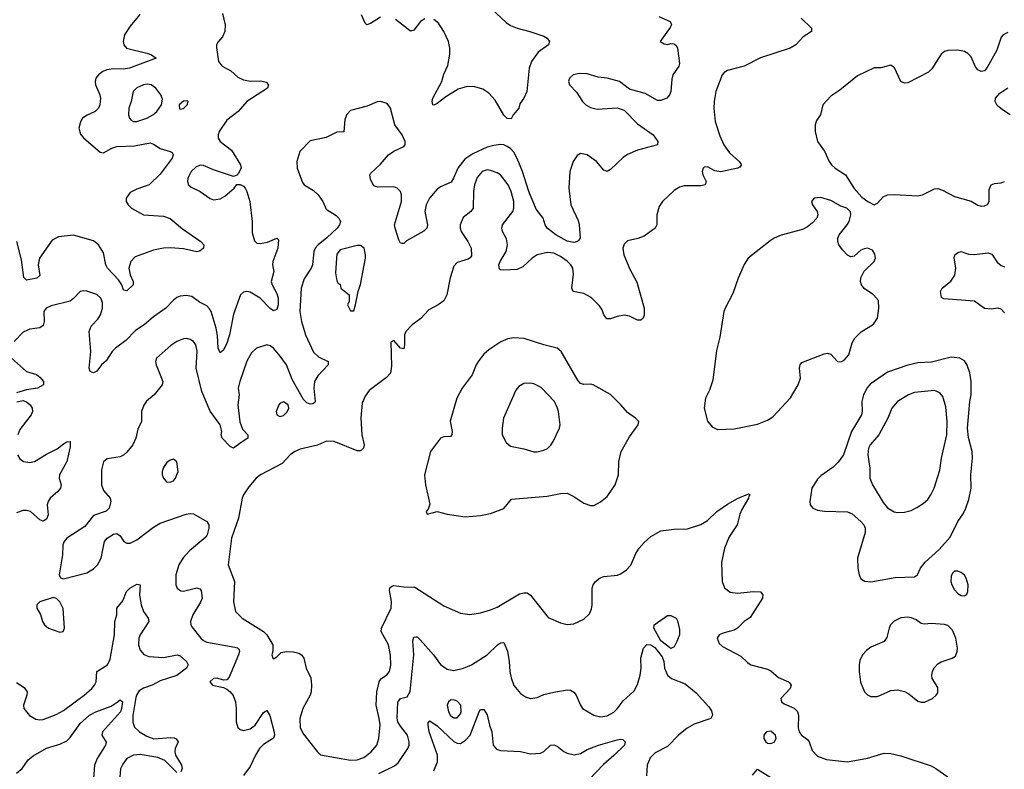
# Model space of a CAD drawing. Header units: inches. Extents: x 1603819 to 1745079, y 385938 to 533966.
# Tile 468 of 561: x 1621708 to 1627609, y 501364 to 505860. Entities that reach past the tile are written whole.
import ezdxf

# ---------------------------------------------------------------- set-up
doc = ezdxf.new("R2010")
doc.units = ezdxf.units.IN
doc.header["$MEASUREMENT"] = 0
doc.layers.add('B6520', color=7, linetype='Continuous')

msp = doc.modelspace()

# ---------------------------------------------------------------- linework, layer by layer
at = {"layer": 'B6520', "color": 5}
for points, elevation in [([(1624450, 506007), (1624623.9, 505843.9), (1624650, 505825.8), (1624690, 505808.9), (1624764.7, 505790), (1624850, 505760.4), (1624870.5, 505750), (1624884, 505730), (1624877.3, 505710), (1624814.8, 505665.2), (1624774.9, 505610), (1624761.7, 505570), (1624747.3, 505430), (1624730.6, 505389.4), (1624704.9, 505355.1), (1624698.8, 505330), (1624665.5, 505290), (1624654, 505266), (1624630, 505268.3), (1624610, 505288.2), (1624557.3, 505377.3), (1624519.5, 505419.5), (1624483.3, 505443.3), (1624436.3, 505456.3), (1624390, 505458.6), (1624336.9, 505443.1), (1624262.6, 505397.4), (1624210, 505357.6), (1624190, 505347), (1624184, 505350), (1624179.6, 505370), (1624185.1, 505390), (1624237.7, 505490), (1624250, 505534), (1624273.9, 505586.1), (1624287, 505653), (1624287, 505690), (1624277.5, 505730), (1624249.5, 505789.5), (1624218.4, 505838.4), (1624190, 505861.5)], 440), ([(1622923.4, 505896.6), (1622939.5, 505830), (1622938, 505790), (1622923.6, 505756.4), (1622895.6, 505724.4), (1622888.5, 505710), (1622887.2, 505692.8), (1622899.6, 505610), (1622922, 505582), (1622973.6, 505553.6), (1623015.9, 505515.9), (1623050, 505499.8), (1623090, 505491.8), (1623152.7, 505492.7), (1623184.9, 505484.9), (1623199.1, 505470), (1623193.4, 505450), (1623070.2, 505369.8), (1623017.6, 505310), (1622950, 505256.8), (1622903.5, 505190), (1622897.5, 505170), (1622898.8, 505150), (1622910, 505130.3), (1622977.7, 505077.7), (1623032.7, 504990), (1623035.5, 504970), (1623020.5, 504939.5), (1623010, 504928), (1622990, 504919), (1622870, 504959.2), (1622810, 504984.8), (1622790, 504987.7), (1622763.6, 504976.4), (1622736.1, 504950), (1622715.8, 504910), (1622714, 504890), (1622720.3, 504870), (1622735.5, 504855.5), (1622790, 504828.8), (1622850, 504787.7), (1622870, 504780.5), (1622910, 504784.9), (1622938.3, 504801.7), (1622994, 504850), (1623010, 504871.3), (1623030, 504871), (1623050, 504860.7), (1623059.1, 504850), (1623070.4, 504830), (1623087.6, 504770), (1623102, 504650), (1623102.6, 504582.6), (1623114.7, 504534.7), (1623130, 504519.3), (1623150, 504518), (1623193.8, 504526.2), (1623250, 504550.4), (1623259.2, 504539.2), (1623254.5, 504490), (1623224.7, 504410), (1623223.2, 504390), (1623231.7, 504350), (1623214.7, 504290), (1623220.7, 504270), (1623250, 504218), (1623256.8, 504190), (1623257.8, 504150), (1623250, 504122.7), (1623230, 504113.3), (1623210, 504127), (1623148.7, 504190), (1623090, 504226.3), (1623070, 504230.6), (1623050, 504226), (1623031, 504209), (1622990, 504094), (1622966, 503970), (1622950, 503920.5), (1622930, 503878.7), (1622910, 503862.9), (1622898.2, 503890), (1622894.8, 503965.2), (1622885.4, 504010), (1622855, 504110), (1622846.2, 504126.2), (1622830, 504143.2), (1622785.8, 504165.8), (1622740.1, 504200.1), (1622706.2, 504206.2), (1622670, 504202.4), (1622650, 504193.3), (1622630, 504176.9), (1622584.9, 504130), (1622510, 504078), (1622454.9, 504030), (1622403.4, 503996.6), (1622343.7, 503936.3), (1622282.3, 503890), (1622262.3, 503870), (1622226.7, 503813.3), (1622199.3, 503790), (1622170, 503752.7), (1622150, 503742), (1622130, 503749.5), (1622124.7, 503770), (1622133.8, 503870), (1622125.6, 503990), (1622137.2, 504022.8), (1622175.9, 504064.1), (1622192, 504090), (1622204.8, 504130), (1622204.5, 504164.5), (1622194, 504190), (1622170, 504211), (1622110, 504232.1), (1622090, 504234), (1622070.2, 504229.8), (1622031.5, 504188.5), (1622010, 504172.7), (1621896.2, 504143.8), (1621866.4, 504130), (1621853.4, 504110), (1621855.8, 504050), (1621850, 504025.1), (1621830, 504012.6), (1621770, 504004), (1621730, 503985.5), (1621675, 503930)], 440), ([(1622428.8, 505891.2), (1622370, 505821.3), (1622337.3, 505770), (1622328.2, 505730), (1622332.9, 505710), (1622348.7, 505688.7), (1622470, 505659.8), (1622498, 505650), (1622526.8, 505630), (1622366, 505570), (1622330, 505563.7), (1622270, 505565.4), (1622230, 505560.2), (1622206.7, 505550), (1622180.2, 505530), (1622165.5, 505510), (1622160.8, 505490), (1622163.6, 505470), (1622189.4, 505409.4), (1622192.7, 505390), (1622189.3, 505350), (1622180.7, 505330), (1622161.7, 505310), (1622112.5, 505287.5), (1622085.7, 505270), (1622072, 505248), (1622063.2, 505210), (1622073.2, 505173.2), (1622090, 505151.6), (1622190, 505064.9), (1622210, 505062), (1622260.7, 505090), (1622290, 505099.8), (1622397.4, 505102.6), (1622490, 505121.5), (1622510, 505114.3), (1622550, 505087.3), (1622610.8, 505070), (1622622.6, 505062.6), (1622628.8, 505050), (1622621.8, 505030), (1622550, 504933.7), (1622484.9, 504870), (1622410, 504844.5), (1622370, 504822.6), (1622346.7, 504790), (1622346.3, 504770), (1622358, 504750), (1622378, 504730), (1622450, 504690.2), (1622570, 504681.4), (1622610, 504668), (1622685, 504605), (1622793.7, 504530), (1622812.4, 504510), (1622810.7, 504490), (1622790, 504473.3), (1622770, 504468.5), (1622690, 504485.7), (1622611.8, 504491.8), (1622570, 504489.4), (1622510, 504478.3), (1622401.3, 504438.7), (1622374.6, 504410), (1622362.1, 504370), (1622369.6, 504329.6), (1622389.2, 504290), (1622387.8, 504270), (1622350, 504233), (1622330, 504238), (1622319.9, 504270), (1622300.6, 504300.6), (1622234.6, 504370), (1622224.5, 504390), (1622210, 504461.1), (1622180.5, 504510), (1622150, 504534.7), (1622030, 504567.6), (1621942, 504558), (1621902.3, 504537.7), (1621827, 504430), (1621819.8, 504390), (1621830, 504326), (1621810.8, 504310), (1621750, 504298), (1621733.6, 504313.6), (1621718.9, 504418.9), (1621690.5, 504530)], 420), ([(1625538.3, 505878.3), (1625606, 505850), (1625614.8, 505830), (1625607.5, 505812.5), (1625546.8, 505730), (1625570, 505714.8), (1625590, 505710.8), (1625610, 505717.3), (1625630, 505716), (1625644, 505704), (1625650.6, 505690), (1625662, 505598), (1625658, 505582), (1625623, 505530), (1625616.1, 505503.9), (1625610.3, 505429.7), (1625602, 505410), (1625586, 505390), (1625550, 505375.1), (1625530, 505375.1), (1625457.6, 505417.6), (1625362.6, 505442.6), (1625304, 505490), (1625230, 505508.4), (1625175.2, 505515.2), (1625110, 505534.5), (1625063.7, 505536.3), (1625024.7, 505530), (1625002.8, 505510), (1624997.3, 505490), (1625004, 505470), (1625044.8, 505424.8), (1625080.3, 505370), (1625102, 505350), (1625130, 505333.8), (1625170, 505323.9), (1625290, 505330.4), (1625330, 505317.1), (1625410, 505235.8), (1625504, 505170), (1625533.4, 505130), (1625530.7, 505110), (1625410, 505077.7), (1625350, 505051.3), (1625325.9, 505034.1), (1625250, 504962), (1625230, 504949.6), (1625210, 504957), (1625164.5, 505010), (1625110, 505049.5), (1625070, 505057), (1625050, 505046), (1625024.9, 505010), (1625004.9, 504950), (1624998.9, 504850), (1625012, 504750), (1625056.1, 504656.1), (1625062, 504630), (1625067.7, 504552.3), (1625061.4, 504538.6), (1625050.5, 504529.5), (1625030, 504524.5), (1624990, 504531.8), (1624922.4, 504570), (1624869.7, 504610), (1624857.7, 504630), (1624845.3, 504670), (1624804.1, 504724.1), (1624759.9, 504830), (1624721.2, 504950), (1624690, 505028), (1624670, 505065.1), (1624650, 505087.4), (1624630, 505100.3), (1624610, 505109.8), (1624590, 505111.6), (1624550, 505106.4), (1624510, 505094.7), (1624424.7, 505055.3), (1624376.1, 505023.9), (1624334.7, 504970), (1624309.1, 504910), (1624293.5, 504886.5), (1624230, 504857.6), (1624210, 504843.9), (1624164.1, 504790), (1624144.5, 504750), (1624135.8, 504710), (1624151.8, 504630), (1624148, 504610), (1624130, 504592), (1624027.2, 504532.8), (1624010, 504517.2), (1623998, 504518), (1623990, 504519), (1623980.4, 504540.4), (1623957.7, 504610), (1623955.4, 504630), (1623996.2, 504770), (1623997.2, 504810), (1623991, 504830), (1623970, 504849.7), (1623950, 504856.9), (1623854.8, 504854.8), (1623830, 504862.7), (1623810, 504902), (1623807.3, 504930), (1623810, 504938), (1623870, 504994), (1623918, 505050), (1623950, 505072.4), (1624010, 505098.8), (1624019.3, 505110), (1624019.5, 505130), (1623999.6, 505170), (1623957.4, 505230), (1623930, 505329), (1623910, 505357), (1623870, 505369.6), (1623850, 505367.3), (1623790, 505341.6), (1623690, 505315.6), (1623669.1, 505290.9), (1623657.8, 505262.2), (1623650, 505188), (1623610, 505186), (1623546, 505154), (1623450, 505134.3), (1623388.2, 505070), (1623368.5, 505008.5), (1623370.4, 504970.4), (1623402.8, 504882.7), (1623414, 504870), (1623470, 504836.5), (1623496.5, 504810), (1623524.6, 504770), (1623544.2, 504724.2), (1623604.9, 504684.9), (1623620.4, 504670), (1623630.3, 504650), (1623625.8, 504630), (1623611.9, 504610), (1623550, 504551.2), (1623496.9, 504510), (1623479.7, 504490), (1623471.8, 504470), (1623463, 504390), (1623455.2, 504370), (1623413.4, 504306.6), (1623394.3, 504250), (1623387.5, 504110), (1623397.8, 504050), (1623421.1, 503970), (1623470, 503865.8), (1623498.9, 503838.9), (1623556.4, 503810), (1623556.5, 503790), (1623494.9, 503725.1), (1623476.1, 503690), (1623470.9, 503650), (1623478.9, 503570), (1623476.2, 503563.8), (1623464.6, 503555.4), (1623450, 503554.2), (1623430, 503562.3), (1623410, 503582.3), (1623341.5, 503701.5), (1623306.5, 503790), (1623270, 503842.9), (1623230, 503889.8), (1623210, 503903.9), (1623190, 503909.7), (1623126.8, 503890), (1623097.2, 503862.8), (1623070, 503812.7), (1623027.2, 503690), (1623017.6, 503650), (1623023.6, 503610), (1623015.8, 503550), (1623027.5, 503447.5), (1623044.6, 503404.6), (1623075.8, 503370), (1623076.3, 503350), (1623034.9, 503325.1), (1622990, 503289.4), (1622970, 503300.9), (1622922, 503350), (1622916.4, 503370), (1622919.8, 503390), (1622909, 503430), (1622850, 503511.3), (1622800.8, 503630), (1622766.5, 503770), (1622772.7, 503872.7), (1622764.7, 503910), (1622749.5, 503930), (1622730, 503943), (1622710, 503948.3), (1622690, 503946.9), (1622650.2, 503929.8), (1622614.5, 503905.5), (1622528.5, 503830), (1622522, 503810), (1622525.7, 503790), (1622566.7, 503690), (1622562.4, 503670), (1622513.4, 503610), (1622468.3, 503571.7), (1622452.1, 503547.9), (1622439, 503510), (1622438.3, 503450), (1622415.8, 503404.2), (1622405.3, 503350), (1622385.5, 503310), (1622350, 503265.4), (1622330, 503248.4), (1622310, 503238.9), (1622232.8, 503227.2), (1622210, 503208.7), (1622199.5, 503160.5), (1622199.7, 503070), (1622210, 503035.5), (1622250.3, 502990), (1622255.3, 502970), (1622244.2, 502930), (1622227.1, 502912.9), (1622150, 502885.6), (1622098.9, 502821.1), (1621990, 502749.7), (1621974.3, 502730), (1621966.2, 502710), (1621964.7, 502650), (1621946, 502530), (1621953.7, 502513.7), (1621970, 502507.3), (1622110, 502542), (1622150, 502567), (1622174.7, 502590), (1622196.9, 502630), (1622217.6, 502730), (1622232, 502750), (1622270, 502774.4), (1622290, 502779.3), (1622310, 502764.9), (1622333, 502730), (1622350, 502720.9), (1622370, 502721.3), (1622410, 502740.2), (1622510, 502816.1), (1622550, 502840.2), (1622706.1, 502893.9), (1622730, 502899), (1622750, 502897.4), (1622830.4, 502850), (1622842.8, 502830), (1622842.2, 502810), (1622831.3, 502770), (1622823.1, 502756.9), (1622725.6, 502674.4), (1622687.5, 502632.5), (1622662, 502590), (1622644.3, 502530), (1622644.7, 502470), (1622652.2, 502450), (1622673.9, 502433.9), (1622690, 502432.4), (1622770, 502452.9), (1622787.7, 502447.7), (1622796.4, 502436.4), (1622801.4, 502390), (1622792.7, 502367.3), (1622746.6, 502290), (1622732.1, 502250), (1622733.6, 502230), (1622739.4, 502219.4), (1622794.6, 502150), (1622810, 502136.5), (1622830, 502127.3), (1622997.5, 502097.5), (1623013.2, 502093.2), (1623023, 502083), (1623026.7, 502070), (1623020.2, 502050), (1622963.8, 501916.2), (1622950, 501902), (1622930, 501898.4), (1622891, 501911), (1622870, 501909.5), (1622848.7, 501890), (1622863, 501870), (1622930, 501854.9), (1622950, 501845.2), (1622970, 501829.1), (1622986.9, 501806.9), (1623002.6, 501770), (1623006.6, 501730), (1623005.2, 501650), (1623015.8, 501615.8), (1623030, 501602.4), (1623050, 501597.6), (1623090, 501606.7), (1623119.7, 501630), (1623170, 501704.9), (1623190, 501718), (1623208.1, 501688.1), (1623232.7, 501587.3), (1623235.3, 501570), (1623229.1, 501550.9), (1623170, 501513.7), (1623146.3, 501490), (1623120.7, 501450), (1623090, 501382), (1623050, 501327.8)], 460), ([(1626392.6, 505870), (1626452.9, 505810), (1626453.7, 505790), (1626403.2, 505756.8), (1626358.9, 505710), (1626326.4, 505690), (1626148.6, 505631.4), (1626050, 505580.4), (1625950, 505555.1), (1625930, 505543.6), (1625918.7, 505530), (1625879.7, 505430), (1625870.3, 505370.3), (1625869.2, 505330), (1625877.2, 505250), (1625903.6, 505163.6), (1625928.6, 505108.6), (1625962, 505062), (1626019.5, 505010), (1626034, 504990), (1626033, 504987), (1626024.4, 504975.6), (1626011.3, 504970), (1625910, 504948), (1625874.5, 504954.5), (1625830, 504976.8), (1625810, 504974.5), (1625804.6, 504970), (1625798.9, 504950), (1625803.1, 504930), (1625822.4, 504890), (1625816.3, 504870), (1625790, 504862.7), (1625690, 504864.5), (1625663.5, 504856.5), (1625630, 504835.8), (1625561.6, 504770), (1625541.1, 504738.9), (1625526.5, 504690), (1625526.7, 504630), (1625516.4, 504610), (1625450, 504561.7), (1625412.8, 504547.2), (1625350, 504534), (1625330, 504514.5), (1625322.4, 504490), (1625328.4, 504450), (1625364.5, 504364.5), (1625405.9, 504285.9), (1625450, 504130.8), (1625451.7, 504088.3), (1625444.9, 504070), (1625430, 504058.4), (1625410, 504057.6), (1625362.2, 504082.2), (1625330, 504087.3), (1625290, 504079.8), (1625250, 504065.1), (1625226.6, 504066.6), (1625210, 504089.4), (1625199.4, 504119.4), (1625183.7, 504143.7), (1625134.2, 504194.2), (1625090, 504218.7), (1625025.6, 504230), (1625017.6, 504250), (1625027.1, 504332.9), (1625022.8, 504370), (1625011.8, 504390), (1624990, 504411.8), (1624950, 504439.6), (1624910, 504459.5), (1624870, 504464.3), (1624810, 504449.9), (1624778.8, 504430), (1624722.9, 504377.1), (1624690, 504361.7), (1624610, 504358.8), (1624590, 504360.5), (1624584.8, 504364.8), (1624580.3, 504390), (1624587.1, 504410), (1624624.7, 504470), (1624632.3, 504510), (1624626.3, 504546.3), (1624602, 504590), (1624597.8, 504610), (1624601.8, 504630), (1624663.5, 504710), (1624669.8, 504730.2), (1624669.8, 504770), (1624652.8, 504830), (1624635.2, 504870), (1624590, 504928.6), (1624570, 504941), (1624530, 504955.6), (1624510, 504958.7), (1624480.4, 504950), (1624450, 504913.6), (1624435, 504870), (1624427.6, 504830), (1624425.8, 504730), (1624411.8, 504710), (1624366.2, 504673.8), (1624347.3, 504630), (1624347.4, 504610), (1624354.3, 504590), (1624394.2, 504530), (1624413.8, 504490), (1624416.1, 504443.9), (1624408.7, 504431.3), (1624395.6, 504424.4), (1624330, 504404.5), (1624310, 504381.2), (1624287.6, 504312.4), (1624268.9, 504210), (1624250, 504174), (1624215.5, 504150), (1624159.5, 504120.5), (1624111.5, 504068.5), (1624059.7, 504030), (1624021.7, 503990), (1624014.3, 503970), (1624014.6, 503910), (1624010, 503886), (1623990, 503889.6), (1623950, 503935.6), (1623933.2, 503926.8), (1623937.1, 503782.9), (1623930, 503740.7), (1623905.7, 503714.3), (1623803.5, 503636.5), (1623778.2, 503601.8), (1623760.7, 503559.3), (1623752.2, 503472.2), (1623759.7, 503370), (1623772.7, 503310), (1623768.2, 503290), (1623750, 503275.1), (1623730, 503274), (1623592.7, 503330), (1623547.8, 503332.2), (1623492.4, 503307.6), (1623390, 503284.4), (1623358, 503270), (1623330.2, 503250), (1623280.9, 503199.1), (1623152.4, 503130), (1623125.7, 503110), (1623081.8, 503058.2), (1623050.3, 503010), (1623042.3, 502990), (1623019.7, 502870), (1622977.9, 502750), (1622957.5, 502590), (1622995.5, 502490), (1622989, 502369), (1623001.7, 502310), (1623042.6, 502270), (1623170, 502191.3), (1623190.2, 502170), (1623225.3, 502110), (1623226.2, 502073.8), (1623218.8, 502050), (1623224.7, 502030), (1623230, 502026.8), (1623250, 502038.8), (1623274.9, 502065.1), (1623308.3, 502071.7), (1623350, 502069.2), (1623380.6, 502060.6), (1623398, 502050), (1623411.6, 502031.6), (1623425.2, 501970), (1623452.8, 501912.8), (1623457.8, 501870), (1623455.3, 501830), (1623449.4, 501810), (1623404.7, 501730), (1623386.5, 501670), (1623390, 501614), (1623410, 501574.6), (1623491, 501471), (1623511.1, 501451.1), (1623690, 501420.2), (1623730, 501421.7), (1623770, 501435), (1623813.3, 501466.7), (1623847.9, 501510), (1623860.7, 501550), (1623868.1, 501631.9), (1623863.7, 501670), (1623844.1, 501750), (1623848.5, 501830), (1623864.9, 501895.1), (1623876.1, 501910), (1623908.3, 501931.7), (1623925.3, 501950), (1623931.9, 501988.1), (1623929.9, 502049.9), (1623918.2, 502110), (1623875.1, 502190), (1623876.1, 502210), (1623934, 502330), (1623936.8, 502370), (1623924.2, 502435.8), (1623927.3, 502452.7), (1623938, 502462), (1623950, 502465.8), (1624010, 502458.1), (1624076.8, 502456.8), (1624250, 502344.2), (1624350, 502301.1), (1624406.2, 502293.8), (1624470, 502302.3), (1624530, 502320.3), (1624570, 502336.9), (1624703.1, 502416.9), (1624730, 502423.5), (1624750, 502422.2), (1624770, 502408.9), (1624875.4, 502275.4), (1624950, 502243), (1624990, 502233), (1625030, 502237.1), (1625090, 502264), (1625122.9, 502297.1), (1625135.3, 502324.7), (1625139.6, 502350), (1625138.7, 502450), (1625145.1, 502470), (1625159.6, 502490), (1625186.5, 502513.5), (1625210, 502520.2), (1625290.5, 502529.5), (1625310, 502536.5), (1625342.2, 502557.8), (1625370, 502588.5), (1625401.1, 502658.9), (1625420.4, 502690), (1625450, 502724.6), (1625490, 502760.3), (1625550, 502794.9), (1625630, 502804.4), (1625710, 502807), (1625790, 502832.7), (1625830, 502856.9), (1625887, 502910), (1625950, 502953.5), (1626010, 502988.9), (1626076.4, 503016.4), (1626086, 503010), (1626077.5, 503002.5), (1626075.6, 502990), (1626036.5, 502923.5), (1626024.7, 502895.3), (1626008, 502830), (1625961.2, 502758.8), (1625931.6, 502690), (1625915.2, 502604.8), (1625919, 502490), (1625932.8, 502452.8), (1625966.9, 502426.9), (1626010, 502420.1), (1626106, 502430), (1626148, 502428), (1626162, 502410), (1626159.3, 502390), (1626085.7, 502274.3), (1626050, 502251.1), (1626010, 502211.1), (1625990, 502198), (1625930, 502182.6), (1625900.5, 502170), (1625888.5, 502150), (1625899.9, 502119.9), (1625921.2, 502101.2), (1626030, 502043.6), (1626070, 502004.2), (1626090, 501991.5), (1626190, 501964.6), (1626210, 501954.6), (1626256, 501916), (1626315.5, 501890), (1626322.7, 501882.7), (1626332, 501870), (1626326.7, 501850), (1626270.5, 501790), (1626273, 501770), (1626290, 501756.4), (1626350.2, 501730.2), (1626370, 501710.6), (1626375.6, 501690), (1626374, 501614), (1626379.3, 501590), (1626393, 501570), (1626430, 501542.4), (1626438.9, 501530), (1626457.7, 501477.7), (1626490, 501444.2), (1626544, 501424), (1626670, 501409.4), (1626790, 501430.9), (1626890, 501460.6), (1626930, 501459.7), (1626990, 501444.6), (1627170, 501385), (1627199, 501370), (1627270, 501318.9)], 480), ([(1623870, 505875.8), (1623810, 505837), (1623789.6, 505829.6), (1623779.5, 505839.5), (1623756.9, 505890)], 440), ([(1624135.5, 505864.5), (1624110.8, 505849.2), (1624070, 505796.9), (1624050, 505791.6), (1623961.5, 505861.5)], 440), ([(1627630, 505784), (1627602.4, 505770), (1627590, 505754.5), (1627563.5, 505676.5), (1627507.2, 505572.8), (1627490, 505552.8), (1627470, 505548.3), (1627450, 505558.5), (1627436.8, 505576.8), (1627410, 505636.4), (1627390, 505657.7), (1627370, 505669.8), (1627330, 505677.1), (1627270, 505675.6), (1627250, 505669.7), (1627230, 505653), (1627173.9, 505566.1), (1627155.2, 505544.8), (1627030, 505481.9), (1627010, 505479.2), (1626989.9, 505489.9), (1626951.3, 505571.3), (1626930, 505587.8), (1626870, 505570.9), (1626830, 505571.9), (1626730, 505524.2), (1626623.4, 505436.6), (1626570, 505400.7), (1626522, 505350), (1626508, 505290), (1626484.4, 505255.6), (1626476.4, 505230), (1626476.4, 505190), (1626490.4, 505130), (1626530.9, 505070.9), (1626559.8, 505010), (1626574.5, 504990), (1626595.5, 504970), (1626658.4, 504930), (1626710, 504848.4), (1626755.3, 504795.3), (1626790.7, 504770), (1626830, 504750.4), (1626850, 504759.5), (1626882.3, 504797.7), (1626909.9, 504810.1), (1626950, 504812), (1627090, 504802.8), (1627119.7, 504810), (1627190, 504846.4), (1627210, 504847.7), (1627238.5, 504838.5), (1627310, 504799.7), (1627411, 504771), (1627450, 504747.2), (1627470, 504741.3), (1627490, 504742.8), (1627508.4, 504751.6), (1627518.3, 504770), (1627518, 504842), (1627529.7, 504870), (1627550, 504877.7), (1627590, 504880.9), (1627610, 504888.8)], 520), ([(1627644, 505290), (1627598.7, 505318.7), (1627566, 505346), (1627554.1, 505370), (1627555.8, 505390), (1627581.4, 505418.6), (1627630, 505451.4)], 520), ([(1627610, 504101.7), (1627590, 504123.1), (1627570, 504130.7), (1627530, 504124.1), (1627490, 504128.3), (1627430, 504171.1), (1627245.9, 504185.9), (1627233.6, 504193.6), (1627226, 504230), (1627236.2, 504250), (1627288.8, 504291.2), (1627312, 504328), (1627318.3, 504370), (1627308.3, 504431.7), (1627312.3, 504450), (1627330, 504463.8), (1627350, 504470.3), (1627394.5, 504454.5), (1627430, 504451), (1627510, 504462.3), (1627533.8, 504453.8), (1627566.3, 504406.3), (1627590, 504385), (1627610, 504378.2)], 480), ([(1621658.7, 503830), (1621750, 503750.2), (1621810, 503731.5), (1621830, 503717), (1621851.8, 503690), (1621850.2, 503669.8), (1621816, 503650), (1621750, 503640.4), (1621690, 503621.6)], 440), ([(1621691, 503569), (1621730, 503575.8), (1621750, 503568.7), (1621771.1, 503551.1), (1621783.6, 503530), (1621784.7, 503510), (1621776.5, 503490), (1621710, 503402.3), (1621697.4, 503370)], 440), ([(1621695.6, 503250), (1621710, 503226.7), (1621730.8, 503210.8), (1621770, 503203.5), (1621797.6, 503210), (1621870, 503254.2), (1621933.8, 503286.2), (1621970, 503317), (1621990, 503328), (1622010.3, 503330.3), (1622010, 503298), (1621990.2, 503210), (1621947.8, 503130), (1621946, 503110), (1621956.5, 503070), (1621953.8, 503050), (1621938, 503030), (1621891.3, 502990), (1621878.9, 502970), (1621872.7, 502950), (1621878.8, 502890), (1621870, 502864.2), (1621850, 502852.6), (1621830, 502861), (1621772.4, 502910), (1621750, 502917.1), (1621730, 502916.2), (1621690, 502902)], 440), ([(1621690, 501885.8), (1621735.4, 501855.4), (1621752.6, 501830), (1621751.2, 501810), (1621731.4, 501750), (1621733.1, 501730), (1621767.3, 501687.3), (1621804.2, 501664.2), (1621830, 501660.8), (1621850, 501663.9), (1621927.7, 501692.3), (1621970, 501716.9), (1622095.1, 501810), (1622139.8, 501850), (1622157.2, 501870), (1622166.5, 501890), (1622169.9, 501950.1), (1622233.8, 501990), (1622250, 502025.5), (1622276.6, 502170), (1622278.5, 502250), (1622290.9, 502290), (1622291.3, 502330), (1622326.1, 502373.9), (1622348.8, 502431.2), (1622369.5, 502450), (1622410, 502474.9), (1622430.3, 502470.3), (1622426.9, 502410), (1622436.6, 502350), (1622450.8, 502310.8), (1622478.9, 502270), (1622481.7, 502250), (1622430.2, 502170), (1622422.7, 502150), (1622420.2, 502110), (1622430, 502079.3), (1622452.8, 502052.8), (1622481.7, 502041.7), (1622570, 502034.4), (1622651.8, 502051.8), (1622670, 502044.9), (1622707.2, 502010), (1622718.9, 501990), (1622707.8, 501970), (1622650, 501927.4), (1622550, 501894.5), (1622502.8, 501870), (1622450, 501851.2), (1622425.4, 501834.6), (1622410, 501813.1), (1622404.6, 501795.4), (1622386.6, 501686.6), (1622386.9, 501646.9), (1622397.2, 501617.2), (1622426.7, 501590), (1622470, 501562.3), (1622513, 501547), (1622614.9, 501554.9), (1622633.6, 501553.6), (1622646.9, 501546.9), (1622658, 501530), (1622641.1, 501490), (1622638, 501470), (1622642, 501450), (1622678, 501390), (1622682, 501370), (1622674.8, 501350)], 440), ([(1623861.2, 501338.8), (1623954, 501386), (1623977.2, 501402.8), (1624035.1, 501490), (1624042.4, 501510), (1624043.5, 501530), (1624032.1, 501570), (1623990, 501622.3), (1623975.2, 501650), (1623970.6, 501670.6), (1623973.6, 501766.4), (1623990, 501789.1), (1624030, 501798.5), (1624049.3, 501830.7), (1624070.6, 502050), (1624065.4, 502134.6), (1624070, 502157.3), (1624081.6, 502158.4), (1624090, 502158.4), (1624110, 502139.5), (1624187.7, 502050), (1624230, 501992.4), (1624270, 501964.9), (1624310, 501957), (1624369, 501970), (1624417, 501990), (1624510, 502050.2), (1624571.8, 502110), (1624590, 502122.6), (1624610, 502124.9), (1624632, 502072), (1624642.4, 502010), (1624645.5, 501950), (1624653.6, 501913.6), (1624670, 501867.7), (1624710, 501818.4), (1624738.9, 501798.9), (1624770, 501788.4), (1624810, 501794.9), (1624850, 501812.9), (1624910, 501827.9), (1624990, 501840.8), (1625010, 501839), (1625030, 501827), (1625043.6, 501810), (1625069, 501749), (1625081.6, 501730), (1625150, 501688.8), (1625190, 501679.5), (1625230, 501685.3), (1625270, 501707.4), (1625290, 501727.2), (1625324.9, 501775.1), (1625390, 501835.8), (1625410, 501872.7), (1625427, 501930), (1625432.2, 501970), (1625431.5, 502030), (1625446.2, 502090), (1625466.6, 502113.4), (1625490, 502111.3), (1625515.3, 502095.3), (1625559, 502039), (1625569.1, 502010), (1625571.8, 501970), (1625590, 501928.4), (1625614.8, 501910), (1625696.5, 501876.5), (1625763.4, 501823.4), (1625839.1, 501739.1), (1625854.9, 501714.9), (1625860.3, 501690), (1625851, 501669), (1625750, 501634.7), (1625708.9, 501611.1), (1625656.9, 501570), (1625590, 501500.9), (1625516.8, 501463.2), (1625486.7, 501433.3), (1625469.1, 501390), (1625465.8, 501325.8)], 460), ([(1621690, 501340.5), (1621723.7, 501370), (1621759.7, 501420.3), (1621790, 501445.9), (1621870, 501491.1), (1621950, 501516.2), (1621990, 501535.2), (1622010, 501555.9), (1622070, 501638.6), (1622127.6, 501690), (1622165.1, 501710), (1622256, 501744), (1622293.4, 501766.6), (1622310, 501782), (1622324, 501770), (1622319.4, 501730), (1622311.7, 501710), (1622204, 501590), (1622200.6, 501570), (1622226.9, 501526.9), (1622223.6, 501510), (1622173.1, 501430), (1622156.3, 501390), (1622151, 501310)], 420), ([(1624190, 501355.2), (1624211.6, 501410), (1624212.2, 501450), (1624162.5, 501590), (1624155.6, 501630), (1624156.9, 501643.1), (1624165.4, 501654.6), (1624210, 501625.7), (1624310, 501531.6), (1624330, 501520.5), (1624350, 501519), (1624381, 501539), (1624407.2, 501570), (1624462.7, 501710), (1624470, 501722.4), (1624490, 501723.8), (1624510, 501690.7), (1624523.6, 501630), (1624538.2, 501590), (1624546.7, 501510), (1624566.2, 501486.2), (1624590, 501477.3), (1624710.4, 501470.4), (1624770, 501457.1), (1624830, 501460.4), (1624850, 501470.5), (1624890, 501508.5), (1624910, 501510.3), (1624930, 501503.1), (1624970, 501470.3), (1624990, 501460.3), (1625031.6, 501451.6), (1625070, 501459.7), (1625110, 501483.9), (1625177.6, 501510), (1625290, 501541.7), (1625310, 501545.5), (1625322.5, 501542.5), (1625337.3, 501530), (1625332.4, 501510), (1625270, 501447.7), (1625206.2, 501393.8), (1625118.6, 501301.4)], 440), ([(1622650, 501346), (1622577.8, 501417.8), (1622535.4, 501435.4), (1622430, 501453.4), (1622390, 501449), (1622350, 501428.4), (1622325.7, 501394.3), (1622313.4, 501366.6), (1622304, 501270)], 440), ([(1626099.3, 501330), (1626130, 501366), (1626210, 501315.8)], 460)]:
    msp.add_lwpolyline(points, dxfattribs=dict(at, elevation=elevation))
for points, elevation in [([(1622473.2, 505473.2), (1622449.6, 505469.6), (1622410, 505452), (1622388.9, 505430), (1622377.4, 505370), (1622362.8, 505330), (1622360.8, 505290), (1622366.3, 505270), (1622377, 505257), (1622390, 505249.3), (1622410, 505248.7), (1622470, 505268.7), (1622506.2, 505290), (1622529.8, 505310), (1622558.9, 505350), (1622564.2, 505384.2), (1622553.6, 505410), (1622524.5, 505450), (1622497.2, 505470)], 440), ([(1622713.6, 505373.6), (1622690, 505372.3), (1622664, 505350), (1622666, 505326), (1622670, 505322.8), (1622690, 505327.7), (1622712.7, 505350), (1622718, 505370)], 440), ([(1626510, 504792.9), (1626468.7, 504790), (1626454.3, 504770), (1626459.6, 504750), (1626487.2, 504710), (1626491.4, 504690), (1626486, 504670), (1626459.3, 504640.7), (1626430, 504616.8), (1626399.2, 504600.8), (1626272, 504568), (1626230.2, 504549.8), (1626205.3, 504534.7), (1626074.4, 504430), (1626050, 504392.7), (1626013.7, 504310), (1625982, 504218), (1625935.5, 504130), (1625928.2, 504110), (1625903.9, 503956.1), (1625883.9, 503876.1), (1625861.4, 503698.6), (1625842.3, 503637.7), (1625819.3, 503590), (1625810.6, 503529.4), (1625830, 503451.3), (1625858, 503418), (1625890, 503402), (1625990, 503407.2), (1626130, 503434.7), (1626190, 503457.4), (1626221.4, 503478.6), (1626327.6, 503592.4), (1626372.8, 503670), (1626388.3, 503710), (1626382.3, 503770), (1626385.1, 503790), (1626396.6, 503803.4), (1626530, 503855.6), (1626550, 503859.1), (1626570, 503853.1), (1626610, 503810.2), (1626630, 503808.7), (1626650, 503818.4), (1626676.8, 503850), (1626698.1, 503921.9), (1626714.2, 503950), (1626751.6, 503988.4), (1626825.2, 504034.8), (1626848.6, 504070), (1626857.7, 504130), (1626854.9, 504174.9), (1626825.6, 504210), (1626770, 504248.7), (1626753.8, 504270), (1626747.3, 504290), (1626748.7, 504311.3), (1626768.7, 504351.3), (1626828.6, 504410), (1626836.2, 504430), (1626834.1, 504454.1), (1626818.6, 504478.6), (1626788.8, 504488.8), (1626770, 504486.6), (1626750, 504477), (1626710, 504441.4), (1626690, 504437.8), (1626670, 504447.4), (1626639.3, 504479.3), (1626617.4, 504510), (1626610.7, 504530), (1626610.8, 504550), (1626619.8, 504570), (1626668.2, 504630), (1626678.9, 504650), (1626689.5, 504689.5), (1626687.3, 504707.3), (1626665.2, 504730), (1626630, 504741.7), (1626570, 504774.6)], 520), ([(1623750, 504505.1), (1623730, 504505.1), (1623630, 504479.3), (1623610, 504453.2), (1623606.5, 504430), (1623602, 504342), (1623610, 504294), (1623618, 504278), (1623630, 504274), (1623634, 504250), (1623682, 504210), (1623682, 504170), (1623672, 504150), (1623690, 504114), (1623710, 504114), (1623721.2, 504150), (1623736, 504230), (1623750, 504272), (1623781.1, 504430), (1623781.7, 504450), (1623772.4, 504490)], 480), ([(1624670, 503952.4), (1624634.8, 503945.2), (1624592.6, 503927.4), (1624520.2, 503879.8), (1624490, 503853.6), (1624462.2, 503817.8), (1624444.9, 503790), (1624419.1, 503730), (1624360.7, 503650), (1624328.9, 503590), (1624288.2, 503451.8), (1624301.2, 503390), (1624298.9, 503370), (1624290, 503361.1), (1624250, 503357.7), (1624230.2, 503349.8), (1624170.4, 503270), (1624134, 503130), (1624140.4, 503070), (1624166, 502954), (1624156, 502924), (1624144.7, 502910), (1624150, 502894), (1624210, 502911), (1624270, 502894), (1624378.4, 502878.4), (1624470, 502887.4), (1624530, 502898), (1624610, 502928.9), (1624656.3, 502983.7), (1624870, 503002), (1624950, 503018.7), (1624990, 503020.3), (1625030, 503001.1), (1625090, 502959.7), (1625130, 502945.6), (1625150, 502946.2), (1625190, 502968.4), (1625230, 503000.9), (1625277.5, 503070), (1625296.8, 503130), (1625299.3, 503210), (1625313, 503270), (1625362.7, 503357.3), (1625414.5, 503430), (1625418, 503450), (1625399.3, 503470), (1625350, 503503.5), (1625311, 503551), (1625250, 503611.6), (1625144.5, 503670), (1625130, 503673.9), (1625090, 503672.1), (1625070, 503678), (1625055, 503695), (1624952.5, 503870), (1624930, 503890.9), (1624850, 503909.7), (1624732.1, 503947.9)], 520), ([(1627290, 503836.1), (1627173.3, 503806.7), (1627090, 503802.3), (1627030, 503788.5), (1626910, 503745.6), (1626806.1, 503673.9), (1626787.1, 503652.9), (1626764.3, 503610), (1626755.8, 503570), (1626756.6, 503510), (1626752.6, 503490), (1626692.9, 503390), (1626646.3, 503250), (1626613.8, 503206.2), (1626584.2, 503175.8), (1626510, 503124.6), (1626490, 503105), (1626456.3, 503050), (1626443.6, 502970), (1626446, 502950), (1626461.6, 502930), (1626490, 502919.1), (1626531.9, 502911.9), (1626670, 502909.2), (1626696.5, 502896.5), (1626750, 502850.3), (1626766.9, 502830), (1626774.4, 502810), (1626775.2, 502784.8), (1626728.4, 502630), (1626730.4, 502570), (1626739.3, 502530), (1626750, 502507.3), (1626772.3, 502492.3), (1626810, 502488.8), (1626954.6, 502514.6), (1627070, 502518.8), (1627088.7, 502530), (1627106.6, 502570), (1627134.1, 502605.9), (1627218.3, 502681.7), (1627283.7, 502756.3), (1627331, 502850), (1627363, 502897), (1627379.3, 502930), (1627397.1, 502982.9), (1627411.5, 503050), (1627407.8, 503130), (1627419.1, 503230), (1627416.8, 503270), (1627393.9, 503353.9), (1627388.6, 503410), (1627402.5, 503570), (1627409.9, 503610.1), (1627410.6, 503690), (1627403, 503743), (1627387.4, 503787.4), (1627370, 503813.3), (1627342.7, 503830)], 520), ([(1624770, 503680.7), (1624730, 503678), (1624698.9, 503661.1), (1624682.7, 503637.3), (1624608.5, 503470), (1624599.3, 503410), (1624600.5, 503370), (1624623.7, 503323.7), (1624650, 503303), (1624730, 503287.2), (1624790, 503269), (1624810, 503269.1), (1624850, 503277.8), (1624871.3, 503288.7), (1624891.5, 503308.5), (1624905.1, 503330), (1624942.9, 503410), (1624947.3, 503430), (1624936.9, 503510), (1624932.3, 503530), (1624913.3, 503570), (1624833.4, 503653.4), (1624790, 503676.5)], 540), ([(1627190, 503635.8), (1627070, 503623.5), (1627035.5, 503610), (1626970, 503569.6), (1626935.8, 503530), (1626910.2, 503469.8), (1626856.5, 503370), (1626805.8, 503310), (1626794.4, 503290), (1626791.1, 503250), (1626803.6, 503170), (1626802.6, 503110), (1626819.6, 503070), (1626884, 502964), (1626910, 502931.8), (1626950, 502907.9), (1626970, 502903.9), (1627010, 502907.1), (1627050, 502917.2), (1627085.4, 502934.6), (1627122.4, 502957.6), (1627150, 502983.1), (1627169.3, 503010.7), (1627188.1, 503050), (1627222.3, 503157.7), (1627232.4, 503230), (1627263.7, 503370), (1627266.8, 503450), (1627258.1, 503538.1), (1627241.1, 503601.1), (1627222.7, 503622.7)], 540), ([(1623290, 503567.8), (1623270, 503560.7), (1623261.3, 503550), (1623245.7, 503510), (1623250.4, 503490.4), (1623263.1, 503483.1), (1623270, 503480.4), (1623290, 503486.4), (1623311.9, 503508.1), (1623321.3, 503530), (1623317.4, 503550)], 480), ([(1622630, 503224), (1622610, 503219.3), (1622590, 503205.2), (1622570, 503174), (1622562, 503150), (1622563, 503130), (1622570.8, 503110), (1622588.5, 503088.5), (1622610, 503085.5), (1622630, 503094.8), (1622642.7, 503110), (1622658, 503150), (1622650, 503208)], 480), ([(1627330, 502553.6), (1627310, 502552.3), (1627298.7, 502541.3), (1627290, 502522), (1627289.1, 502490.9), (1627293.8, 502470), (1627310, 502440.3), (1627330, 502418.9), (1627350, 502406.7), (1627370, 502404.6), (1627384.4, 502415.6), (1627390.8, 502430), (1627392.5, 502470), (1627381.5, 502510), (1627370, 502527.8), (1627350, 502545.1)], 520), ([(1621910, 502394), (1621830, 502369), (1621811, 502350), (1621811, 502330), (1621833, 502293), (1621845.5, 502250), (1621856.3, 502230), (1621881, 502210), (1621950, 502186.8), (1621969.1, 502190.9), (1621976, 502210), (1621969.6, 502329.6), (1621950, 502369), (1621930, 502389)], 460), ([(1625610, 502088), (1625550, 502134), (1625507.8, 502210), (1625510, 502230.8), (1625590, 502286), (1625610, 502286), (1625642, 502270), (1625650, 502254), (1625662, 502202), (1625662.4, 502170), (1625646.7, 502130), (1625630, 502098)], 460), ([(1627030, 502277.8), (1626990, 502272.7), (1626950, 502252.8), (1626927.7, 502230), (1626918.2, 502210), (1626906.1, 502153.9), (1626890, 502131.2), (1626810, 502097.2), (1626782.5, 502077.5), (1626758.3, 502050), (1626743.4, 502016.6), (1626738.6, 501990), (1626739.1, 501950), (1626748, 501888), (1626770.4, 501830), (1626790, 501810.4), (1626810, 501801.1), (1626850, 501801.5), (1626930, 501838), (1626970, 501840.2), (1627010, 501830.2), (1627036.4, 501816.4), (1627090, 501772.2), (1627110, 501766.5), (1627130, 501767.6), (1627179.5, 501790), (1627201.6, 501810), (1627210, 501824), (1627210, 501856), (1627176.4, 501910), (1627174, 501930), (1627177.8, 501950), (1627187.8, 501972.2), (1627210, 501997.3), (1627231.3, 502008.7), (1627297, 502030), (1627316.3, 502043.7), (1627326.6, 502070), (1627327.7, 502090), (1627318.1, 502150), (1627298.4, 502198.4), (1627270, 502226.8), (1627250, 502233.6), (1627170, 502239.6), (1627130, 502234), (1627110, 502238.4), (1627080.7, 502260.7), (1627053.6, 502273.6)], 520), ([(1624310, 501780.5), (1624290, 501779.6), (1624278, 501770), (1624270.4, 501750), (1624277.4, 501710), (1624290, 501687.6), (1624310, 501673.4), (1624330, 501673.7), (1624350, 501697.1), (1624354.1, 501710), (1624351.6, 501750), (1624330, 501772.8)], 460), ([(1626210, 501593.3), (1626184.9, 501590), (1626168.9, 501570), (1626168.9, 501550), (1626179.3, 501530), (1626190, 501522), (1626210, 501518.7), (1626230, 501527), (1626242.4, 501550), (1626238.7, 501570)], 480)]:
    msp.add_lwpolyline(points, close=True, dxfattribs=dict(at, elevation=elevation))

doc.saveas('drawing.dxf')
